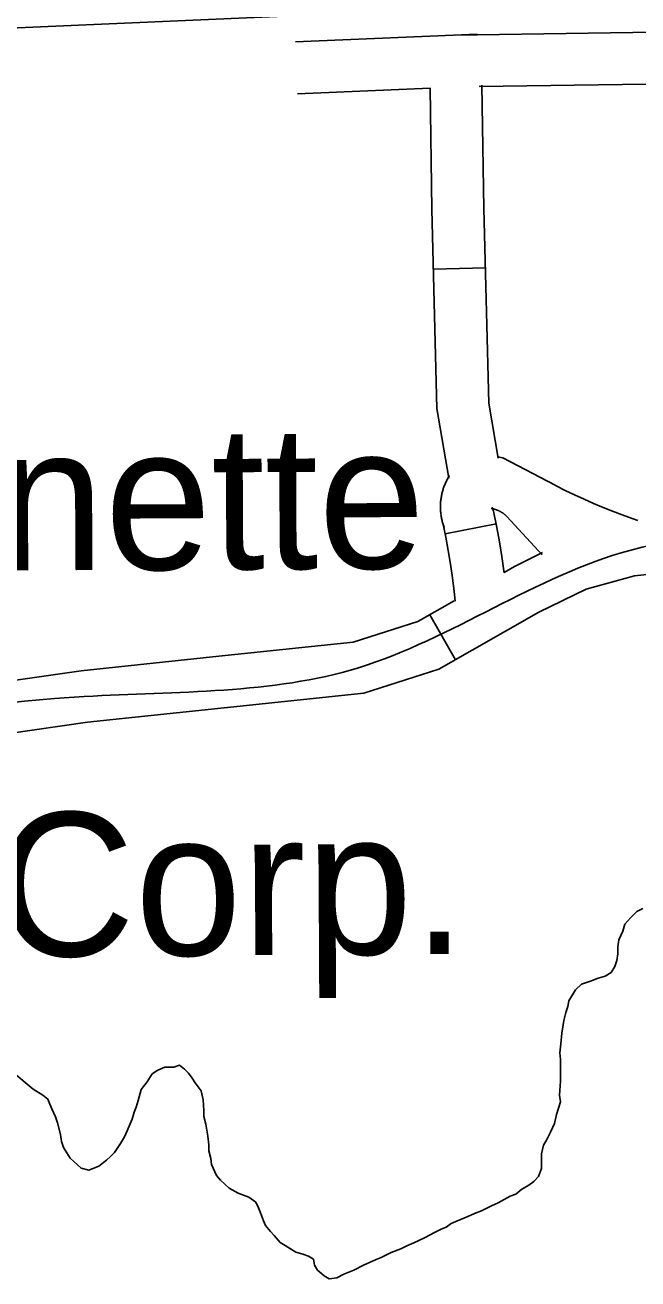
# Model space of a CAD drawing. Extents: x 3313442 to 3351311, y 721974 to 747360.
# Drawn here: x 3326432 to 3326786, y 728429 to 729153 of the extents above; entities that cross this region are included whole.
import ezdxf

# ---------------------------------------------------------------- set-up
doc = ezdxf.new("R2010")
doc.units = 0
for name, color, linetype in [('V-BLDG-IDEN', 7, 'Continuous'), ('V-ROAD-CNTR', 7, 'Continuous'), ('V-TOPO-SHOR', 7, 'Continuous')]:
    doc.layers.add(name, color=color, linetype=linetype)

msp = doc.modelspace()

# ---------------------------------------------------------------- linework, layer by layer
at = {"layer": 'V-ROAD-CNTR'}
for p, q in [((3326668.32, 729012.17), (3326698.31, 729012.91)), ((3326704.52, 728865.07), (3326675.08, 728859.3)), ((3326666.2, 728812.59), (3326681.05, 728786.52))]:
    msp.add_line(p, q, dxfattribs=at)
for points in [[(3327235.05, 729186.79), (3326083.83, 729136.44)], [(3326693.62, 729147.84), (3326588.55, 729143.41)], [(3326680.9, 729147.3), (3326860.26, 729149.93), (3326933.89, 729148.15), (3326942.77, 729146.95), (3326949.53, 729144.91), (3326957.6, 729141.89), (3326972.57, 729127.53), (3326978.17, 729116.37), (3326982.38, 729104.45), (3326990.48, 729038.79), (3327005.02, 728977.14), (3327009.61, 728963.94), (3327016.34, 728948.45), (3327022.24, 728934.77), (3327034.53, 728899.82)], [(3326694.65, 729117.5), (3326860.12, 729119.92), (3326931.51, 729118.19), (3326936.39, 729117.54), (3326939.93, 729116.47), (3326941.3, 729115.96), (3326948.08, 729109.46), (3326950.51, 729104.61), (3326953, 729097.54), (3326960.91, 729033.49), (3326976.17, 728968.75), (3326981.64, 728953.02), (3326988.81, 728936.53), (3326994.29, 728923.84), (3327005.11, 728893.04)], [(3326705.69, 728903.01), (3326700.24, 728934.66), (3326697.46, 729047.15), (3326696.34, 729118.42)], [(3326677.24, 728891.48), (3326670.31, 728931.73), (3326667.47, 729046.55), (3326666.36, 729116.66), (3326589.82, 729113.44)], [(3326332.6, 728730.97), (3326468.48, 728750.44), (3326547.43, 728758.82), (3326628.2, 728767.23), (3326671.48, 728781.07), (3326729.29, 728813.98), (3326756.51, 728827.41), (3326784.55, 728834.95), (3326842.6, 728841.22), (3326901.93, 728847.5), (3326942.92, 728852.51), (3326984.41, 728858.05), (3327055.98, 728874.3), (3327125.74, 728891.67), (3327238.07, 728906.46), (3327352.44, 728919.82)], [(3326708.34, 728903.16), (3326708.07, 728903.21), (3326707.26, 728903.36), (3326706.48, 728903.48), (3326705.75, 728903.58)], [(3326786.44, 728867.07), (3326783.07, 728868.21), (3326777.44, 728870.22), (3326771.85, 728872.34), (3326766.29, 728874.55), (3326760.78, 728876.85), (3326755.3, 728879.26), (3326749.86, 728881.75), (3326744.48, 728884.34), (3326739.13, 728887.03), (3326738.64, 728887.29), (3326708.34, 728903.16)], [(3326677.51, 728892.77), (3326677.48, 728892.72), (3326677.17, 728892.2), (3326676.87, 728891.71), (3326676.6, 728891.23), (3326676.32, 728890.72), (3326676.04, 728890.18), (3326675.77, 728889.66), (3326675.52, 728889.13), (3326675.28, 728888.61), (3326675.05, 728888.09), (3326674.83, 728887.56), (3326674.6, 728886.98), (3326674.39, 728886.43), (3326674.2, 728885.89), (3326674.02, 728885.36), (3326673.84, 728884.79), (3326673.68, 728884.24), (3326673.53, 728883.71), (3326673.37, 728883.11), (3326673.23, 728882.54), (3326673.1, 728881.96), (3326672.99, 728881.4), (3326672.88, 728880.85), (3326672.78, 728880.26), (3326672.69, 728879.68), (3326672.61, 728879.13), (3326672.54, 728878.51), (3326672.48, 728877.91), (3326672.44, 728877.38), (3326672.4, 728876.8), (3326672.37, 728876.22), (3326672.35, 728875.62), (3326672.35, 728875.02), (3326672.35, 728874.47), (3326672.36, 728873.86), (3326672.39, 728873.24), (3326672.42, 728872.73), (3326672.46, 728872.14), (3326672.52, 728871.51), (3326672.58, 728870.95), (3326672.64, 728870.49)], [(3326731.22, 728847.23), (3326710.75, 728869.25), (3326710.56, 728869.45), (3326710.38, 728869.63), (3326710.21, 728869.79), (3326710, 728869.99), (3326709.79, 728870.18), (3326709.6, 728870.35), (3326709.39, 728870.52), (3326709.2, 728870.67), (3326708.99, 728870.84), (3326708.78, 728871), (3326708.57, 728871.15), (3326708.33, 728871.32), (3326708.11, 728871.47), (3326707.92, 728871.59), (3326707.7, 728871.73), (3326707.46, 728871.87), (3326707.22, 728872.01), (3326706.98, 728872.14), (3326706.76, 728872.26), (3326706.52, 728872.38), (3326706.29, 728872.5), (3326706.06, 728872.61), (3326705.82, 728872.71), (3326705.56, 728872.83), (3326705.32, 728872.92), (3326705.09, 728873.01), (3326704.83, 728873.11), (3326704.56, 728873.2), (3326704.35, 728873.27), (3326704.07, 728873.35), (3326703.79, 728873.44), (3326703.58, 728873.49), (3326703.33, 728873.56), (3326703.06, 728873.62), (3326702.78, 728873.68), (3326702.52, 728873.73), (3326702.29, 728873.77), (3326702.04, 728873.81), (3326701.76, 728873.85)], [(3326702.4, 728874.3), (3326702.4, 728874.3), (3326702.4, 728874.29), (3326702.42, 728874.21), (3326702.44, 728874.12), (3326702.44, 728874.11), (3326702.46, 728874.04), (3326702.48, 728873.96), (3326702.5, 728873.9), (3326702.5, 728873.89), (3326702.52, 728873.81), (3326702.55, 728873.75), (3326702.56, 728873.72), (3326703.09, 728872.34), (3326704.95, 728862.88), (3326706.43, 728854.57), (3326707.77, 728846.23), (3326708.97, 728837.87), (3326709.12, 728836.66)], [(3326672.66, 728870.3), (3326672.73, 728869.85), (3326672.83, 728869.25), (3326672.94, 728868.63), (3326673.05, 728868.09), (3326673.16, 728867.54), (3326673.31, 728866.93), (3326673.45, 728866.38), (3326673.6, 728865.84), (3326673.76, 728865.28), (3326673.95, 728864.68), (3326674.13, 728864.15), (3326674.31, 728863.61), (3326674.53, 728863.03), (3326674.16, 728863.98), (3326675.46, 728857.36), (3326676.85, 728849.56), (3326678.11, 728841.72), (3326679.24, 728833.87), (3326680.23, 728825.99), (3326680.83, 728820.45)], [(3326709.16, 728837.04), (3326715.22, 728840.49), (3326731.41, 728848.47)], [(3325543.98, 728762.23), (3325586.59, 728740.1), (3325628.52, 728718.77), (3325672.13, 728702.28), (3325718.21, 728690.01), (3325761.22, 728680.09), (3325781.35, 728677.75), (3325801.12, 728678.38), (3325886.66, 728693.58), (3325973.81, 728709.87), (3326083.13, 728725.54), (3326192.18, 728741.16), (3326328.32, 728760.67), (3326464.77, 728780.21), (3326544.29, 728788.66), (3326622.02, 728796.75), (3326659.36, 728808.69), (3326680.35, 728820.64)]]:
    msp.add_lwpolyline(points, dxfattribs=at)
msp.add_spline([(3326478.04, 730210.35), (3326482.35, 730403.29), (3326476.58, 730549.39), (3326473.61, 730637.71), (3326464.08, 730712.16), (3326370.96, 730713.71), (3326297.71, 730698.23), (3326169.71, 730725.9), (3326116.45, 730727.88), (3325982.64, 730689.67), (3325835.77, 730656.61), (3325666.24, 730661.4), (3325490.23, 730637.83), (3325403.5, 730634.84), (3325340.74, 730586.21), (3325201.43, 730523.99), (3325133.39, 730524.77), (3325012.9, 730513.46), (3324963.14, 730471.34), (3324981.93, 730365.88), (3324989.76, 730188.11), (3325009.72, 730055.84), (3325043.42, 729962.4), (3324997.98, 729812.51), (3325023.28, 729696.25), (3325064.51, 729608.4), (3325131.37, 729516.61), (3325150.36, 729377.77), (3325146.87, 729245.63), (3325126.45, 729132.53), (3325181.34, 729069.88), (3325338.87, 729062.31), (3325343.56, 728961.08), (3325372.85, 728878.06), (3325434.63, 728797.89), (3325537.34, 728748.77), (3325622.45, 728705.03), (3325714.6, 728675.45), (3325802.67, 728663.42), (3325976.26, 728695.07), (3326194.29, 728726.31), (3326466.63, 728765.32), (3326625.11, 728781.99), (3326781.78, 728849.74), (3326900.23, 728862.4), (3326981.75, 728872.83), (3327122.94, 728906.43), (3327349.99, 728934.63), (3327499.05, 728974.33), (3327515.65, 728986.69), (3327498, 729057.12), (3327490.77, 729119.3), (3327510.96, 729180.47), (3327588.76, 729283.84), (3327686.92, 729357.21), (3327753.03, 729377.43), (3327803.43, 729380.44), (3327847.87, 729388.87), (3327934.83, 729389.79), (3328039.14, 729390.23), (3328120.59, 729395.25), (3328249.21, 729403.96), (3328319.73, 729407.13), (3328384.24, 729401.49), (3328424.57, 729387.35), (3328470.08, 729368.59), (3328549.26, 729327.46), (3328661.09, 729275.68), (3328877.57, 729175.26), (3328980.19, 729125.77), (3329049.22, 729101.24), (3329067.8, 729104.63), (3329088.99, 729118.36), (3329113.61, 729147.02), (3329153.45, 729227.36), (3329182.49, 729301.19), (3329201.64, 729378.5), (3329199.66, 729471.18), (3329192.73, 729551.54), (3329166.92, 729646.66), (3329121.79, 729727.55), (3329091.49, 729778.71), (3329016.19, 729835.66), (3328941.73, 729880.13), (3328875.38, 729924.2), (3328789.67, 729967.9), (3328700.81, 730000.01), (3328643.56, 730009.51), (3328577.01, 730014.29), (3328435.19, 729993.91), (3328288.99, 729968.49), (3328169.46, 729944.48), (3328087.81, 729917.23), (3328042.9, 729880.41), (3327999.54, 729814.48), (3327967.22, 729727.08), (3328009.37, 729621.12)], degree=3, dxfattribs=at)
at = {"layer": 'V-TOPO-SHOR'}
for points in [[(3326789.19, 728642.85), (3326785.78, 728641.16), (3326782.36, 728637.77), (3326778.95, 728633.81), (3326777.8, 728629.84), (3326775.51, 728624.75), (3326774.93, 728620.78), (3326774.91, 728616.81), (3326774.33, 728612.84), (3326773.19, 728609.44), (3326770.91, 728606.04), (3326767.49, 728603.78), (3326763.52, 728602.66), (3326758.98, 728600.97), (3326753.86, 728599.29), (3326750.45, 728595.9), (3326746.46, 728589.67), (3326745.88, 728586.27), (3326744.73, 728582.87), (3326743.58, 728578.33), (3326742.42, 728570.96), (3326741.83, 728564.72), (3326741.25, 728559.62), (3326741.8, 728555.65), (3326741.78, 728551.68), (3326741.77, 728548.27), (3326741.75, 728543.17), (3326741.16, 728535.23), (3326741.71, 728531.25), (3326739.42, 728523.88), (3326738.27, 728518.78), (3326735.98, 728513.68), (3326733.7, 728509.15), (3326731.98, 728506.32), (3326730.83, 728501.22), (3326730.81, 728496.68), (3326730.8, 728492.71), (3326729.08, 728488.18), (3326726.24, 728485.35), (3326723.39, 728483.09), (3326719.41, 728480.83), (3326716, 728478.01), (3326712.59, 728476.89), (3326705.77, 728472.94), (3326701.79, 728471.25), (3326696.11, 728468.43), (3326692.13, 728466.75), (3326688.16, 728465.06), (3326681.34, 728462.24), (3326678.5, 728461.12), (3326675.65, 728458.86), (3326672.81, 728457.73), (3326669.4, 728456.04), (3326663.15, 728452.66), (3326656.9, 728449.85), (3326652.92, 728448.16), (3326649.51, 728446.47)], [(3326537.97, 728511.53), (3326537.42, 728514.94), (3326536.86, 728518.34), (3326535.74, 728522.88), (3326535.75, 728526.29), (3326535.21, 728532.53), (3326534.09, 728537.64), (3326530.7, 728542.19), (3326529.01, 728545.03), (3326526.75, 728547.88), (3326524.49, 728550.16), (3326521.66, 728552.44), (3326518.25, 728551.31), (3326513.15, 728551.33), (3326509.17, 728549.64), (3326505.76, 728547.38), (3326502.91, 728542.85), (3326499.48, 728538.33), (3326497.76, 728532.09), (3326496.61, 728528.12), (3326495.47, 728525.29), (3326494.32, 728521.33), (3326491.46, 728514.53), (3326489.75, 728511.13), (3326487.46, 728507.17), (3326484.04, 728502.07), (3326481.76, 728499.81), (3326479.49, 728497.55), (3326474.94, 728494.16), (3326472.1, 728493.04), (3326469.26, 728491.91), (3326464.72, 728493.06), (3326458.5, 728498.76), (3326454.55, 728505.01), (3326453.43, 728508.42), (3326452.87, 728512.39), (3326451.2, 728519.2), (3326450.07, 728522.61), (3326447.82, 728527.16), (3326446.69, 728530), (3326445.57, 728532.84), (3326442.74, 728535.12), (3326437.08, 728538.54), (3326432.55, 728542.53), (3326426.33, 728547.66)], [(3326649.51, 728446.47), (3326643.83, 728444.22), (3326638.15, 728441.4), (3326635.31, 728440.28), (3326631.33, 728438.59), (3326627.92, 728436.9), (3326622.24, 728434.08), (3326619.4, 728432.96), (3326616.56, 728431.83), (3326612.58, 728429.58), (3326608.04, 728429.02), (3326605.21, 728430.74), (3326601.25, 728434.15), (3326599.55, 728437), (3326599, 728440.4), (3326596.17, 728442.11), (3326592.77, 728443.26), (3326588.8, 728444.41), (3326582.57, 728448.4), (3326579.74, 728450.11), (3326576.35, 728454.1), (3326574.09, 728456.37), (3326571.27, 728459.79), (3326570.14, 728462.63), (3326568.46, 728467.17), (3326567.33, 728470.01), (3326565.64, 728473.42), (3326561.68, 728476.27), (3326555.44, 728478.56), (3326550.35, 728481.42), (3326545.26, 728485.97), (3326543, 728488.82), (3326540.19, 728495.07), (3326539.63, 728498.48), (3326538.51, 728503.02), (3326538.52, 728506.42), (3326537.97, 728511.53)]]:
    msp.add_lwpolyline(points, dxfattribs=at)

# ---------------------------------------------------------------- texts
at = {"layer": 'V-BLDG-IDEN'}
for s, height, p in [('Permanette', 83, (3326089.93, 728836.23)), ('Metals Corp.', 82.9998, (3326058.16, 728613.18))]:
    msp.add_text(s, height=height, rotation=0.31789, dxfattribs=at).set_placement(p)

doc.saveas('drawing.dxf')
